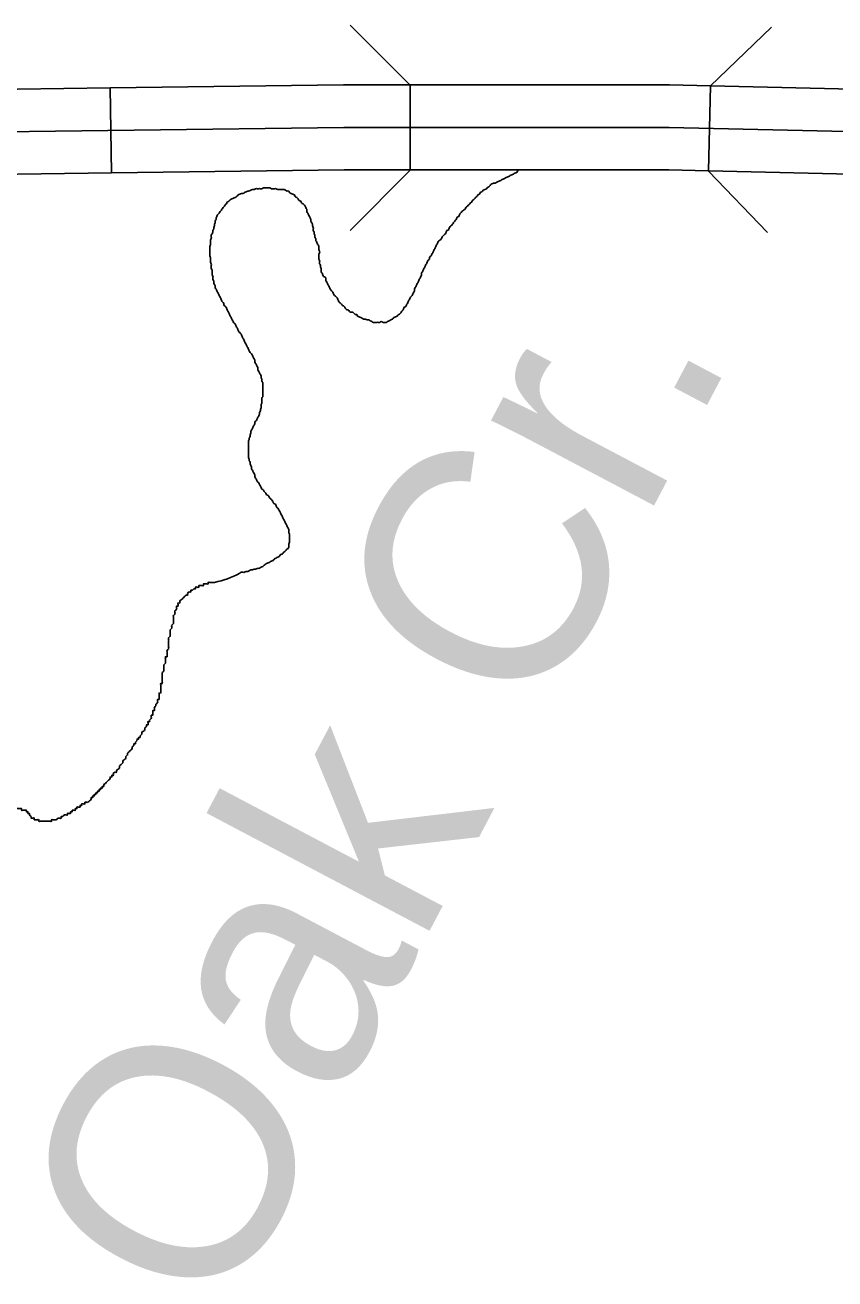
# Model space of a CAD drawing. Extents: x 813775 to 1157140, y 1757555 to 1979907.
# Drawn here: x 1048639 to 1051496, y 1867902 to 1872326 of the extents above; entities that cross this region are included whole.
import ezdxf

# ---------------------------------------------------------------- set-up
doc = ezdxf.new("R2010")
doc.units = 0
for name, color, linetype in [('Level 20', 7, 'Continuous'), ('Level 32', 7, 'Continuous'), ('Level 35', 7, 'Continuous')]:
    doc.layers.add(name, color=color, linetype=linetype)

msp = doc.modelspace()

# ---------------------------------------------------------------- linework, layer by layer
at = {"layer": 'Level 20'}
for points in [[(1049785, 1872326.1), (1049997.2, 1872113.9)], [(1051056.2, 1872110.7), (1051272.5, 1872318.5)], [(1049997.2, 1871813.9), (1049785, 1871601.8)], [(1051258, 1871594.4), (1051050.2, 1871810.8)]]:
    msp.add_lwpolyline(points, dxfattribs=at)
at = {"layer": 'Level 32'}
for p, q in [((1048943.2, 1871804.2), (1048939.2, 1872104.2)), ((1049997.1, 1871815.1), (1049997.1, 1872115.1)), ((1051049.6, 1871811.9), (1051056.5, 1872111.8))]:
    msp.add_line(p, q, dxfattribs=at)
for points in [[(1047890.9, 1872109.7), (1048283.9, 1872095.4), (1048939.2, 1872104.2)], [(1048939.2, 1872104.2), (1049762, 1872115.2), (1049997.1, 1872115.1)], [(1049997.1, 1872115.1), (1050912.8, 1872115.1), (1051056.5, 1872111.8)], [(1051056.5, 1872111.8), (1052112.2, 1872087.6)], [(1047601, 1871970.1), (1048282.2, 1871945.4), (1049763, 1871965.2), (1050911.1, 1871965.1), (1052633.7, 1871925.6), (1052811.4, 1871920.7), (1053729.5, 1871915.7), (1054978.3, 1871886.1), (1055718.7, 1871876.2), (1056581.2, 1871847.9)], [(1047880.1, 1871809.9), (1048280.5, 1871795.4), (1048943.2, 1871804.2)], [(1048943.2, 1871804.2), (1049764, 1871815.2), (1049997.1, 1871815.1)], [(1049997.1, 1871815.1), (1050909.4, 1871815.1), (1051049.6, 1871811.9)], [(1051049.6, 1871811.9), (1052105.3, 1871787.7)]]:
    msp.add_lwpolyline(points, dxfattribs=at)
at = {"layer": 'Level 35'}
for points in [[(1050378.3, 1871813.3), (1050378, 1871813.1), (1050375.2, 1871807.5), (1050369.6, 1871804.8), (1050364, 1871802), (1050358.5, 1871799.2), (1050352.9, 1871796.4), (1050347.3, 1871793.6), (1050341.7, 1871790.8), (1050336.2, 1871788), (1050330.6, 1871785.2), (1050325, 1871782.4), (1050319.4, 1871779.6), (1050313.8, 1871776.8), (1050308.3, 1871774.1), (1050302.7, 1871771.3), (1050297.1, 1871768.5), (1050291.5, 1871768.5), (1050285.9, 1871765.7), (1050280.4, 1871762.9), (1050277.6, 1871757.3), (1050272, 1871754.5), (1050266.4, 1871748.9), (1050260.8, 1871746.1), (1050255.3, 1871743.4), (1050249.7, 1871737.8), (1050244.1, 1871735), (1050241.3, 1871729.4), (1050235.7, 1871726.6), (1050232.9, 1871721), (1050227.4, 1871718.2), (1050224.6, 1871712.7), (1050219, 1871709.9), (1050216.2, 1871704.3), (1050210.6, 1871698.7), (1050205, 1871693.1), (1050199.5, 1871687.5), (1050193.9, 1871682), (1050191.1, 1871676.4), (1050185.5, 1871673.6), (1050179.9, 1871668), (1050174.4, 1871662.4), (1050171.6, 1871656.8), (1050168.8, 1871651.3), (1050163.2, 1871648.5), (1050160.4, 1871642.9), (1050157.6, 1871637.3), (1050152, 1871631.7), (1050149.3, 1871626.2), (1050143.7, 1871620.6), (1050138.1, 1871615), (1050135.3, 1871609.4), (1050132.5, 1871603.8), (1050126.9, 1871601), (1050124.2, 1871595.5), (1050121.4, 1871589.9), (1050115.8, 1871584.3), (1050110.2, 1871578.7), (1050107.4, 1871573.1), (1050101.8, 1871567.5), (1050096.3, 1871562), (1050093.5, 1871556.4), (1050090.7, 1871550.8), (1050087.9, 1871545.2), (1050085.1, 1871539.6), (1050082.3, 1871534.1)], [(1049714.1, 1871397.3), (1049711.3, 1871402.9), (1049708.5, 1871408.5), (1049705.7, 1871414.1), (1049702.9, 1871419.6), (1049700.2, 1871425.2), (1049700.2, 1871430.8), (1049697.4, 1871436.4), (1049691.8, 1871439.2), (1049689, 1871444.8), (1049686.2, 1871450.3), (1049683.4, 1871455.9), (1049683.4, 1871461.5), (1049683.4, 1871467.1), (1049680.6, 1871472.7), (1049680.6, 1871478.2), (1049677.8, 1871483.8), (1049677.8, 1871489.4), (1049677.8, 1871495), (1049675.1, 1871500.6), (1049675.1, 1871506.2), (1049675.1, 1871511.7), (1049675.1, 1871517.3), (1049677.8, 1871522.9), (1049677.8, 1871528.5), (1049675.1, 1871534.1), (1049675.1, 1871539.6), (1049675.1, 1871545.2), (1049672.3, 1871550.8), (1049669.5, 1871556.4), (1049666.7, 1871562), (1049663.9, 1871567.5), (1049663.9, 1871573.1), (1049661.1, 1871578.7), (1049661.1, 1871584.3), (1049658.3, 1871589.9), (1049658.3, 1871595.5), (1049655.5, 1871601), (1049655.5, 1871606.6), (1049655.5, 1871612.2), (1049652.7, 1871617.8), (1049652.7, 1871623.4), (1049649.9, 1871628.9), (1049647.2, 1871634.5), (1049647.2, 1871640.1), (1049644.4, 1871645.7), (1049641.6, 1871651.3), (1049638.8, 1871656.8), (1049636, 1871662.4), (1049633.2, 1871668), (1049633.2, 1871673.6), (1049630.4, 1871679.2), (1049627.6, 1871684.8), (1049624.8, 1871690.3), (1049619.3, 1871695.9), (1049613.7, 1871698.7), (1049610.9, 1871704.3), (1049605.3, 1871707.1), (1049602.5, 1871712.7), (1049596.9, 1871718.2), (1049591.4, 1871721), (1049588.6, 1871726.6), (1049583, 1871729.4), (1049577.4, 1871732.2), (1049571.8, 1871735), (1049569.1, 1871740.6), (1049563.5, 1871740.6), (1049557.9, 1871743.4), (1049552.3, 1871746.1), (1049546.7, 1871746.1), (1049541.2, 1871746.1), (1049535.6, 1871746.1), (1049530, 1871746.1), (1049524.4, 1871748.9), (1049518.8, 1871748.9), (1049513.3, 1871748.9), (1049507.7, 1871748.9), (1049502.1, 1871751.7), (1049496.5, 1871751.7), (1049490.9, 1871751.7), (1049485.4, 1871751.7), (1049479.8, 1871751.7), (1049474.2, 1871748.9), (1049468.6, 1871748.9), (1049463.1, 1871748.9), (1049457.5, 1871748.9), (1049451.9, 1871748.9), (1049446.3, 1871746.1), (1049440.7, 1871746.1), (1049435.2, 1871743.4), (1049429.6, 1871740.6)], [(1049429.6, 1871740.6), (1049424, 1871740.6), (1049418.4, 1871737.8), (1049412.8, 1871735), (1049407.3, 1871732.2), (1049401.7, 1871732.2), (1049396.1, 1871729.4), (1049390.5, 1871726.6), (1049384.9, 1871721), (1049379.4, 1871718.2), (1049373.8, 1871715.5), (1049368.2, 1871712.7), (1049362.6, 1871709.9), (1049357.1, 1871704.3), (1049351.5, 1871701.5), (1049348.7, 1871695.9), (1049343.1, 1871690.3), (1049340.3, 1871684.8), (1049334.7, 1871679.2), (1049331.9, 1871673.6), (1049326.4, 1871668), (1049323.6, 1871662.4), (1049318, 1871656.8), (1049315.2, 1871651.3), (1049312.4, 1871645.7), (1049312.4, 1871640.1), (1049309.6, 1871634.5), (1049309.6, 1871628.9), (1049306.8, 1871623.4), (1049306.8, 1871617.8), (1049304.1, 1871612.2), (1049304.1, 1871606.6), (1049301.3, 1871601), (1049301.3, 1871595.5), (1049298.5, 1871589.9), (1049295.7, 1871584.3), (1049295.7, 1871578.7), (1049295.7, 1871573.1), (1049292.9, 1871567.5), (1049292.9, 1871562), (1049292.9, 1871556.4), (1049292.9, 1871550.8), (1049290.1, 1871545.2), (1049290.1, 1871539.6), (1049290.1, 1871534.1), (1049290.1, 1871528.5), (1049290.1, 1871522.9), (1049290.1, 1871517.3), (1049290.1, 1871511.7), (1049292.9, 1871506.2), (1049292.9, 1871500.6), (1049292.9, 1871495), (1049292.9, 1871489.4), (1049295.7, 1871483.8), (1049295.7, 1871478.2), (1049295.7, 1871472.7), (1049295.7, 1871467.1), (1049298.5, 1871461.5), (1049298.5, 1871455.9), (1049298.5, 1871450.3), (1049298.5, 1871444.8), (1049301.3, 1871439.2), (1049301.3, 1871433.6), (1049301.3, 1871428), (1049304.1, 1871422.4), (1049304.1, 1871416.8), (1049306.8, 1871411.3), (1049309.6, 1871405.7), (1049309.6, 1871400.1), (1049312.4, 1871394.5), (1049315.2, 1871388.9), (1049318, 1871383.4), (1049320.8, 1871377.8), (1049323.6, 1871372.2), (1049326.4, 1871366.6), (1049329.2, 1871361), (1049331.9, 1871355.5), (1049334.7, 1871349.9), (1049340.3, 1871344.3), (1049340.3, 1871338.7), (1049345.9, 1871333.1), (1049348.7, 1871327.5), (1049351.5, 1871322), (1049354.3, 1871316.4), (1049357.1, 1871310.8), (1049359.8, 1871305.2), (1049362.6, 1871299.6), (1049365.4, 1871294.1), (1049368.2, 1871288.5), (1049371, 1871282.9), (1049373.8, 1871277.3)], [(1050082.3, 1871534.1), (1050079.5, 1871528.5), (1050076.7, 1871522.9), (1050073.9, 1871517.3), (1050071.2, 1871511.7), (1050065.6, 1871506.2), (1050065.6, 1871500.6), (1050060, 1871495), (1050057.2, 1871489.4), (1050054.4, 1871483.8), (1050051.6, 1871478.2), (1050048.8, 1871472.7), (1050046, 1871467.1), (1050043.3, 1871461.5), (1050040.5, 1871455.9), (1050037.7, 1871450.3), (1050037.7, 1871444.8), (1050034.9, 1871439.2), (1050032.1, 1871433.6), (1050029.3, 1871428), (1050026.5, 1871422.4), (1050023.7, 1871416.8), (1050020.9, 1871411.3), (1050018.2, 1871405.7), (1050015.4, 1871400.1), (1050012.6, 1871394.5), (1050012.6, 1871388.9), (1050009.8, 1871383.4), (1050007, 1871377.8), (1050004.2, 1871372.2), (1049998.6, 1871366.6), (1049995.8, 1871361), (1049993, 1871355.5), (1049990.3, 1871349.9), (1049987.5, 1871344.3), (1049984.7, 1871338.7), (1049981.9, 1871333.1), (1049976.3, 1871330.3), (1049973.5, 1871324.8), (1049970.7, 1871319.2), (1049965.2, 1871313.6), (1049962.4, 1871308), (1049956.8, 1871305.2), (1049951.2, 1871299.6), (1049945.6, 1871296.9), (1049940, 1871294.1), (1049934.5, 1871288.5), (1049928.9, 1871285.7), (1049923.3, 1871282.9), (1049917.7, 1871280.1), (1049912.2, 1871277.3), (1049906.6, 1871277.3), (1049901, 1871277.3), (1049895.4, 1871280.1), (1049889.8, 1871277.3), (1049884.3, 1871277.3), (1049878.7, 1871277.3), (1049873.1, 1871277.3), (1049867.5, 1871277.3), (1049861.9, 1871280.1), (1049856.4, 1871282.9), (1049850.8, 1871285.7), (1049845.2, 1871285.7), (1049839.6, 1871288.5), (1049834, 1871288.5), (1049828.5, 1871291.3), (1049822.9, 1871294.1), (1049817.3, 1871296.9), (1049811.7, 1871299.6), (1049808.9, 1871305.2), (1049803.4, 1871305.2), (1049797.8, 1871310.8), (1049792.2, 1871313.6), (1049786.6, 1871313.6), (1049781.1, 1871319.2), (1049775.5, 1871322), (1049769.9, 1871324.8), (1049767.1, 1871330.3), (1049761.5, 1871335.9), (1049755.9, 1871338.7), (1049753.2, 1871344.3), (1049747.6, 1871347.1), (1049744.8, 1871352.7), (1049742, 1871358.2), (1049739.2, 1871363.8), (1049733.6, 1871369.4), (1049728.1, 1871375), (1049725.3, 1871380.6), (1049722.5, 1871386.2), (1049716.9, 1871391.7), (1049714.1, 1871397.3)], [(1049373.8, 1871277.3), (1049379.4, 1871271.7), (1049382.2, 1871266.2), (1049384.9, 1871260.6), (1049387.7, 1871255), (1049390.5, 1871249.4), (1049393.3, 1871243.8), (1049398.9, 1871238.2), (1049401.7, 1871232.7), (1049404.5, 1871227.1), (1049407.3, 1871221.5), (1049410.1, 1871215.9), (1049412.8, 1871210.3), (1049415.6, 1871204.8), (1049418.4, 1871199.2), (1049421.2, 1871193.6), (1049424, 1871188), (1049426.8, 1871182.4), (1049429.6, 1871176.9), (1049432.4, 1871171.3), (1049437.9, 1871165.7), (1049440.7, 1871160.1), (1049443.5, 1871154.5), (1049446.3, 1871148.9), (1049449.1, 1871143.4), (1049449.1, 1871137.8), (1049451.9, 1871132.2), (1049454.7, 1871126.6), (1049457.5, 1871121), (1049460.3, 1871115.5), (1049460.3, 1871109.9), (1049463.1, 1871104.3), (1049465.8, 1871098.7), (1049468.6, 1871093.1), (1049471.4, 1871087.5), (1049471.4, 1871082), (1049474.2, 1871076.4), (1049474.2, 1871070.8), (1049477, 1871065.2), (1049477, 1871059.6), (1049477, 1871054.1), (1049477, 1871048.5), (1049477, 1871042.9), (1049477, 1871037.3), (1049477, 1871031.7), (1049477, 1871026.2), (1049477, 1871020.6), (1049477, 1871015), (1049474.2, 1871009.4), (1049474.2, 1871003.8), (1049474.2, 1870998.2), (1049474.2, 1870992.7), (1049471.4, 1870987.1), (1049471.4, 1870981.5), (1049471.4, 1870975.9), (1049468.6, 1870970.3), (1049468.6, 1870964.8), (1049465.8, 1870959.2), (1049465.8, 1870953.6), (1049463.1, 1870948), (1049460.3, 1870942.4), (1049457.5, 1870936.9), (1049454.7, 1870931.3), (1049449.1, 1870925.7), (1049449.1, 1870920.1), (1049446.3, 1870914.5), (1049443.5, 1870908.9), (1049440.7, 1870903.4), (1049437.9, 1870897.8), (1049435.2, 1870892.2), (1049435.2, 1870886.6), (1049432.4, 1870881), (1049432.4, 1870875.5), (1049429.6, 1870869.9), (1049429.6, 1870864.3), (1049426.8, 1870858.7), (1049426.8, 1870853.1), (1049426.8, 1870847.6), (1049426.8, 1870842), (1049426.8, 1870836.4), (1049426.8, 1870828), (1049426.8, 1870819.6), (1049426.8, 1870811.3), (1049426.8, 1870805.7), (1049426.8, 1870800.1), (1049429.6, 1870794.5), (1049429.6, 1870788.9), (1049432.4, 1870783.4), (1049432.4, 1870777.8), (1049435.2, 1870772.2), (1049437.9, 1870766.6)], [(1049437.9, 1870766.6), (1049437.9, 1870761), (1049440.7, 1870755.5), (1049443.5, 1870749.9), (1049446.3, 1870744.3), (1049449.1, 1870738.7), (1049449.1, 1870733.1), (1049451.9, 1870727.6), (1049454.7, 1870722), (1049457.5, 1870716.4), (1049463.1, 1870710.8), (1049465.8, 1870705.2), (1049468.6, 1870699.6), (1049471.4, 1870694.1), (1049474.2, 1870688.5), (1049479.8, 1870685.7), (1049482.6, 1870680.1), (1049488.2, 1870674.5), (1049490.9, 1870668.9), (1049496.5, 1870666.2), (1049499.3, 1870660.6), (1049504.9, 1870655), (1049510.5, 1870649.4), (1049513.3, 1870643.8), (1049516.1, 1870638.2), (1049521.6, 1870635.5), (1049524.4, 1870629.9), (1049527.2, 1870624.3), (1049532.8, 1870618.7), (1049535.6, 1870613.1), (1049538.4, 1870607.6), (1049541.2, 1870602), (1049543.9, 1870596.4), (1049546.7, 1870590.8), (1049549.5, 1870585.2), (1049552.3, 1870579.6), (1049555.1, 1870574.1), (1049557.9, 1870568.5), (1049560.7, 1870562.9), (1049563.5, 1870557.3), (1049566.3, 1870551.7), (1049569.1, 1870546.2), (1049569.1, 1870540.6), (1049569.1, 1870535), (1049571.8, 1870529.4), (1049571.8, 1870523.8), (1049571.8, 1870518.3), (1049571.8, 1870512.7), (1049571.8, 1870507.1), (1049571.8, 1870501.5), (1049569.1, 1870495.9), (1049569.1, 1870490.3), (1049569.1, 1870484.8), (1049566.3, 1870479.2), (1049560.7, 1870476.4), (1049557.9, 1870470.8), (1049552.3, 1870468), (1049549.5, 1870462.4), (1049543.9, 1870459.6), (1049538.4, 1870456.9), (1049535.6, 1870451.3), (1049530, 1870448.5), (1049524.4, 1870445.7), (1049518.8, 1870442.9), (1049513.3, 1870437.3), (1049507.7, 1870434.5), (1049502.1, 1870431.7), (1049496.5, 1870428.9), (1049490.9, 1870426.2), (1049485.4, 1870423.4), (1049479.8, 1870417.8), (1049474.2, 1870415), (1049468.6, 1870412.2), (1049463.1, 1870409.4), (1049457.5, 1870409.4), (1049451.9, 1870406.6), (1049446.3, 1870406.6), (1049440.7, 1870403.8), (1049435.2, 1870403.8), (1049429.6, 1870401), (1049424, 1870398.3), (1049418.4, 1870398.3), (1049412.8, 1870395.5), (1049407.3, 1870395.5), (1049401.7, 1870395.5), (1049396.1, 1870392.7), (1049306.8, 1870359.8)], [(1049306.8, 1870359.8), (1049301.3, 1870359.8), (1049295.7, 1870359.8), (1049290.1, 1870359.8), (1049284.5, 1870359.8), (1049284.5, 1870354.2), (1049279, 1870354.2), (1049273.4, 1870354.2), (1049267.8, 1870354.2), (1049267.8, 1870348.6), (1049262.2, 1870348.6), (1049256.6, 1870348.6), (1049251.1, 1870348.6), (1049251.1, 1870343), (1049245.5, 1870343), (1049239.9, 1870343), (1049239.9, 1870337.4), (1049234.3, 1870337.4), (1049228.7, 1870331.9), (1049223.2, 1870331.9), (1049223.2, 1870326.3), (1049217.6, 1870326.3), (1049212, 1870320.7), (1049212, 1870315.1), (1049206.4, 1870315.1), (1049200.8, 1870309.5), (1049195.3, 1870303.9), (1049189.7, 1870298.4), (1049184.1, 1870292.8), (1049184.1, 1870287.2), (1049178.5, 1870287.2), (1049178.5, 1870281.6), (1049178.5, 1870276), (1049173, 1870276), (1049173, 1870270.5), (1049173, 1870264.9), (1049167.4, 1870259.3), (1049167.4, 1870253.7), (1049167.4, 1870248.1), (1049161.8, 1870242.6), (1049161.8, 1870237), (1049161.8, 1870231.4), (1049161.8, 1870225.8), (1049161.8, 1870220.2), (1049161.8, 1870214.6), (1049156.2, 1870209.1), (1049156.2, 1870203.5), (1049156.2, 1870197.9), (1049150.6, 1870192.3), (1049150.6, 1870186.7), (1049150.6, 1870181.2), (1049150.6, 1870175.6), (1049150.6, 1870170), (1049145.1, 1870164.4), (1049145.1, 1870158.8), (1049145.1, 1870153.3), (1049145.1, 1870147.7), (1049145.1, 1870142.1), (1049145.1, 1870136.5), (1049145.1, 1870130.9), (1049145.1, 1870125.3), (1049139.5, 1870119.8), (1049139.5, 1870114.2), (1049139.5, 1870108.6), (1049139.5, 1870103), (1049139.5, 1870097.4), (1049133.9, 1870097.4), (1049133.9, 1870091.9), (1049133.9, 1870086.3), (1049133.9, 1870080.7), (1049133.9, 1870075.1), (1049128.3, 1870069.5), (1049128.3, 1870063.9), (1049128.3, 1870058.4), (1049128.3, 1870052.8), (1049128.3, 1870047.2), (1049122.7, 1870041.6), (1049122.7, 1870036), (1049122.7, 1870030.5), (1049122.7, 1870024.9), (1049122.7, 1870019.3), (1049122.7, 1870013.7), (1049122.7, 1870008.1), (1049122.7, 1870002.6), (1049117.2, 1870002.6), (1049117.2, 1869997), (1049117.2, 1869991.4), (1049117.2, 1869985.8), (1049117.2, 1869980.2), (1049117.2, 1869974.6), (1049117.2, 1869969.1)], [(1049117.2, 1869969.1), (1049111.6, 1869969.1), (1049111.6, 1869963.5), (1049111.6, 1869957.9), (1049111.6, 1869952.3), (1049111.6, 1869946.7), (1049106, 1869946.7), (1049106, 1869941.2), (1049106, 1869935.6), (1049100.4, 1869930), (1049100.4, 1869924.4), (1049094.8, 1869918.8), (1049094.8, 1869913.3), (1049094.8, 1869907.7), (1049089.3, 1869907.7), (1049089.3, 1869902.1), (1049089.3, 1869896.5), (1049089.3, 1869890.9), (1049083.7, 1869890.9), (1049083.7, 1869885.3), (1049083.7, 1869879.8), (1049078.1, 1869874.2), (1049078.1, 1869868.6), (1049072.5, 1869868.6), (1049072.5, 1869863), (1049072.5, 1869857.4), (1049067, 1869857.4), (1049067, 1869851.9), (1049061.4, 1869846.3), (1049061.4, 1869840.7), (1049055.8, 1869835.1), (1049050.2, 1869829.5), (1049050.2, 1869823.9), (1049044.6, 1869818.4), (1049044.6, 1869812.8), (1049039.1, 1869812.8), (1049039.1, 1869807.2), (1049033.5, 1869807.2), (1049033.5, 1869801.6), (1049027.9, 1869796), (1049027.9, 1869790.5), (1049022.3, 1869790.5), (1049022.3, 1869784.9), (1049016.7, 1869779.3), (1049016.7, 1869773.7), (1049011.2, 1869768.1), (1049005.6, 1869762.6), (1049000, 1869757), (1049000, 1869751.4), (1048994.4, 1869745.8), (1048994.4, 1869740.2), (1048988.8, 1869734.6), (1048983.3, 1869729.1), (1048983.3, 1869723.5), (1048977.7, 1869717.9), (1048972.1, 1869712.3), (1048972.1, 1869706.7), (1048966.5, 1869701.2), (1048961, 1869695.6), (1048961, 1869690), (1048955.4, 1869690), (1048949.8, 1869684.4), (1048949.8, 1869678.8), (1048944.2, 1869678.8), (1048944.2, 1869673.3), (1048938.6, 1869673.3), (1048938.6, 1869667.7), (1048933.1, 1869662.1), (1048927.5, 1869656.5), (1048921.9, 1869650.9), (1048916.3, 1869645.3), (1048916.3, 1869639.8), (1048910.7, 1869639.8), (1048910.7, 1869634.2), (1048905.2, 1869634.2), (1048905.2, 1869628.6), (1048899.6, 1869628.6), (1048899.6, 1869623), (1048894, 1869623), (1048894, 1869617.4), (1048888.4, 1869617.4), (1048888.4, 1869611.9), (1048882.8, 1869611.9), (1048882.8, 1869606.3), (1048877.3, 1869606.3), (1048877.3, 1869600.7), (1048871.7, 1869600.7), (1048871.7, 1869595.1), (1048866.1, 1869589.5), (1048860.5, 1869584), (1048855, 1869584)], [(1048855, 1869584), (1048849.4, 1869584), (1048849.4, 1869578.4), (1048843.8, 1869578.4), (1048838.2, 1869578.4), (1048838.2, 1869572.8), (1048832.6, 1869572.8), (1048832.6, 1869567.2), (1048827.1, 1869567.2), (1048821.5, 1869567.2), (1048821.5, 1869561.6), (1048815.9, 1869561.6), (1048815.9, 1869556), (1048810.3, 1869556), (1048804.7, 1869556), (1048804.7, 1869550.5), (1048799.2, 1869550.5), (1048799.2, 1869544.9), (1048793.6, 1869544.9), (1048788, 1869544.9), (1048788, 1869539.3), (1048782.4, 1869539.3), (1048776.9, 1869539.3), (1048771.3, 1869533.7), (1048765.7, 1869533.7), (1048765.7, 1869528.1), (1048760.1, 1869528.1), (1048754.5, 1869528.1), (1048749, 1869522.6), (1048743.4, 1869522.6), (1048737.8, 1869522.6), (1048732.2, 1869522.6), (1048732.2, 1869517), (1048726.6, 1869517), (1048721.1, 1869517), (1048715.5, 1869517), (1048709.9, 1869517), (1048704.3, 1869517), (1048698.7, 1869517), (1048693.2, 1869517), (1048687.6, 1869517), (1048687.6, 1869522.6), (1048682, 1869522.6), (1048676.4, 1869522.6), (1048670.9, 1869522.6), (1048670.9, 1869528.1), (1048665.3, 1869528.1), (1048659.7, 1869528.1), (1048659.7, 1869533.7), (1048654.1, 1869539.3), (1048654.1, 1869544.9), (1048648.5, 1869544.9), (1048648.5, 1869550.5), (1048643, 1869550.5), (1048643, 1869556), (1048637.4, 1869556), (1048631.8, 1869556), (1048626.2, 1869556), (1048626.2, 1869561.6), (1048620.6, 1869561.6), (1048615.1, 1869561.6), (1048609.5, 1869561.6), (1048603.9, 1869561.6), (1048598.3, 1869561.6), (1048592.7, 1869561.6), (1048592.7, 1869567.2), (1048587.2, 1869567.2), (1048581.6, 1869567.2), (1048576, 1869567.2), (1048576, 1869572.8), (1048570.4, 1869572.8), (1048564.9, 1869572.8), (1048559.3, 1869572.8), (1048559.3, 1869578.4), (1048553.7, 1869578.4), (1048548.1, 1869578.4), (1048548.1, 1869584), (1048542.5, 1869584), (1048542.5, 1869589.5), (1048537, 1869589.5), (1048531.4, 1869589.5), (1048531.4, 1869595.1), (1048525.8, 1869595.1), (1048520.2, 1869595.1), (1048520.2, 1869600.7), (1048514.6, 1869600.7), (1048509.1, 1869600.7), (1048509.1, 1869606.3), (1048503.5, 1869606.3), (1048497.9, 1869606.3), (1048492.3, 1869606.3)]]:
    msp.add_spline(points, degree=3, dxfattribs=at)

# ---------------------------------------------------------------- texts
msp.add_text('Oak Cr.', height=844.8, rotation=62.1745, dxfattribs=at).set_placement((1049326.7, 1867730.5))

doc.saveas('drawing.dxf')
